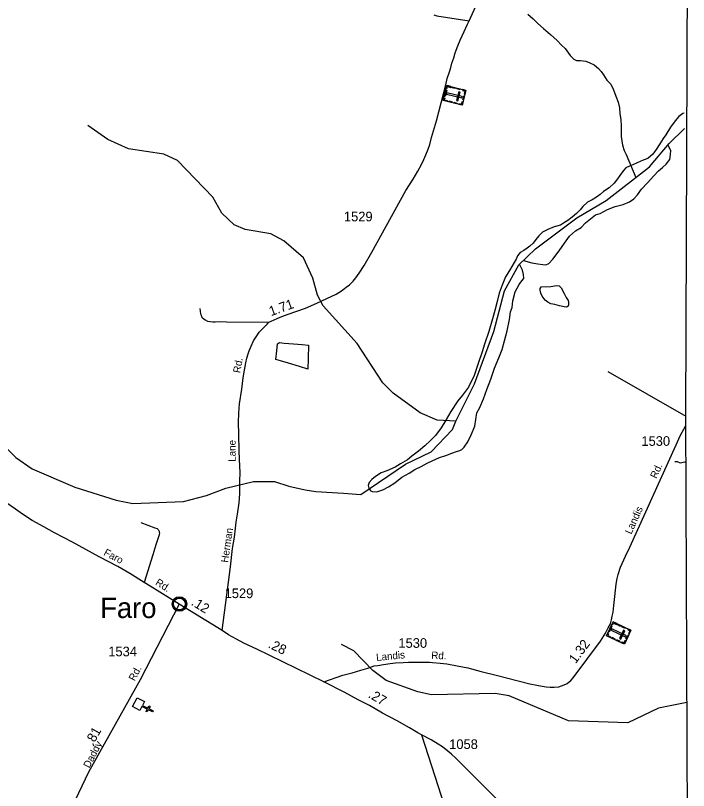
# Model space of a CAD drawing. Extents: x 2206922 to 2357709, y 510027 to 673830.
# Drawn here: x 2341211 to 2349933, y 640967 to 651009 of the extents above; entities that cross this region are included whole.
import ezdxf

# ---------------------------------------------------------------- set-up
doc = ezdxf.new("R2010")
doc.units = 0
for name, color, linetype in [('Exist Boundary Political CountyLine', 7, 'Continuous'), ('Exist Civil Demographics Community CELL', 7, 'Continuous'), ('Exist Civil Demographics Community Label', 7, 'Continuous'), ('Exist Cultural Cemetery CELL', 7, 'Continuous'), ('Exist Cultural Church CELL', 7, 'Continuous'), ('Exist Hydrographic Creek Single Shore', 7, 'Continuous'), ('Exist Hydrographic Misc Water Feature', 7, 'Continuous'), ('Exist Road Non-System Type 51', 7, 'Continuous'), ('Exist Road Secondary Mileage Hundredths English Label', 7, 'Continuous'), ('Exist Road Secondary Type 51 Attributed', 7, 'Continuous'), ('Exist Road Secondary Type 51 Label', 7, 'Continuous'), ('Exist Road Secondary Type 51 Number Label', 7, 'Continuous')]:
    doc.layers.add(name, color=color, linetype=linetype)

msp = doc.modelspace()

# ---------------------------------------------------------------- linework, layer by layer
at = {"layer": 'Exist Boundary Political CountyLine'}
msp.add_lwpolyline([(2349433, 613927), (2349306, 628042), (2349930, 638442), (2349896, 645816), (2349933, 654977)], dxfattribs=at)
at = {"layer": 'Exist Civil Demographics Community CELL'}
msp.add_lwpolyline([(2343257, 643396), (2343258, 643402), (2343260, 643408), (2343263, 643416), (2343266, 643421), (2343269, 643427), (2343273, 643432), (2343277, 643437), (2343282, 643441), (2343287, 643446), (2343293, 643449), (2343298, 643452), (2343303, 643455), (2343308, 643457), (2343314, 643459), (2343318, 643460), (2343323, 643461), (2343327, 643461), (2343333, 643462), (2343338, 643462), (2343344, 643461), (2343348, 643461), (2343353, 643460), (2343358, 643458), (2343363, 643456), (2343370, 643453), (2343376, 643450), (2343381, 643446), (2343387, 643442), (2343390, 643439), (2343394, 643435), (2343398, 643430), (2343401, 643426), (2343404, 643421), (2343407, 643415), (2343409, 643410), (2343410, 643405), (2343411, 643401), (2343413, 643395), (2343413, 643390), (2343413, 643384), (2343413, 643378), (2343413, 643373), (2343412, 643367), (2343410, 643361), (2343408, 643355), (2343406, 643350), (2343403, 643344), (2343399, 643339), (2343396, 643334), (2343392, 643329), (2343387, 643324), (2343382, 643320), (2343377, 643317), (2343372, 643314), (2343365, 643311), (2343358, 643308), (2343352, 643307), (2343346, 643305), (2343341, 643305), (2343337, 643305), (2343331, 643305), (2343327, 643305), (2343321, 643306), (2343315, 643307), (2343311, 643308), (2343306, 643310), (2343301, 643312), (2343297, 643315), (2343290, 643319), (2343285, 643323), (2343280, 643327), (2343275, 643332), (2343272, 643336), (2343269, 643340), (2343265, 643348), (2343263, 643351), (2343262, 643355), (2343259, 643363), (2343257, 643370), (2343257, 643375), (2343256, 643382), (2343256, 643386), (2343257, 643393)], close=True, dxfattribs=at)
for radius in [94.3, 76.7]:
    msp.add_circle((2343335, 643384), radius, dxfattribs=at)
at = {"layer": 'Exist Cultural Cemetery CELL'}
for points in [[(2347049, 650039), (2347000, 649846), (2346754, 649908), (2346802, 650101)], [(2346794, 650069), (2346806, 650066), (2346811, 650088), (2346850, 650078), (2346853, 650089), (2346803, 650101)], [(2346799, 650043), (2346779, 649960), (2346768, 649963), (2346788, 650046)], [(2346994, 649940), (2346999, 649958), (2346802, 650008), (2346798, 649990)], [(2346870, 650084), (2346912, 650073), (2346909, 650062), (2346867, 650073)], [(2346973, 650016), (2346955, 650020), (2346926, 649906), (2346944, 649902)], [(2346935, 650068), (2346977, 650057), (2346975, 650046), (2346933, 650057)], [(2347007, 650049), (2347005, 650038), (2347036, 650030), (2347026, 649991), (2347037, 649988), (2347049, 650039)], [(2346762, 649940), (2346773, 649938), (2346767, 649916), (2346807, 649906), (2346804, 649896), (2346754, 649908)], [(2346826, 649902), (2346868, 649891), (2346866, 649880), (2346824, 649890)], [(2346890, 649885), (2346932, 649875), (2346930, 649864), (2346888, 649874)], [(2346958, 649856), (2346961, 649867), (2346992, 649859), (2347002, 649899), (2347013, 649896), (2347000, 649846)], [(2347031, 649967), (2347018, 649917), (2347007, 649919), (2347020, 649970)], [(2349186, 643044), (2349101, 642864), (2348871, 642972), (2348955, 643152)], [(2348941, 643095), (2348905, 643019), (2348895, 643023), (2348931, 643100)], [(2349113, 642958), (2349121, 642975), (2348937, 643061), (2348929, 643044)], [(2348941, 643122), (2348952, 643117), (2348961, 643137), (2348998, 643120), (2349002, 643130), (2348955, 643152)], [(2349019, 643123), (2349058, 643104), (2349053, 643094), (2349014, 643112)], [(2349079, 643094), (2349119, 643076), (2349114, 643065), (2349075, 643084)], [(2349146, 643062), (2349142, 643052), (2349171, 643038), (2349154, 643002), (2349164, 642997), (2349186, 643044)], [(2348885, 643002), (2348895, 642997), (2348886, 642977), (2348922, 642960), (2348917, 642950), (2348871, 642972)], [(2349107, 643036), (2349090, 643044), (2349040, 642937), (2349057, 642929)], [(2349154, 642977), (2349132, 642930), (2349122, 642935), (2349144, 642982)], [(2348941, 642952), (2348980, 642933), (2348975, 642923), (2348936, 642941)], [(2349000, 642924), (2349040, 642905), (2349035, 642895), (2348996, 642913)], [(2349062, 642882), (2349067, 642892), (2349096, 642879), (2349113, 642915), (2349123, 642911), (2349101, 642864)]]:
    msp.add_lwpolyline(points, close=True, dxfattribs=at)
at = {"layer": 'Exist Cultural Church CELL'}
msp.add_lwpolyline([(2342884, 642121), (2342857, 642070), (2342925, 642035), (2342940, 642064), (2342954, 642056), (2342939, 642028), (2342993, 642000), (2342985, 641986), (2342932, 642014), (2342917, 641985), (2342903, 641993), (2342918, 642021), (2342850, 642056), (2342823, 642005), (2342729, 642054), (2342789, 642170)], close=True, dxfattribs=at)
at = {"layer": 'Exist Hydrographic Creek Single Shore'}
for points in [[(2346916, 645752), (2347161, 646238), (2347411, 646915), (2347546, 647442), (2347734, 647778), (2347948, 647987), (2348484, 648386), (2348865, 648614), (2349426, 649047), (2349681, 649350), (2349879, 649543)], [(2340888, 645603), (2341217, 645282), (2341426, 645136), (2341979, 644899), (2342514, 644731), (2342731, 644684), (2343389, 644710), (2343688, 644788), (2343937, 644884), (2344294, 644970), (2344569, 644971), (2344753, 644910), (2344964, 644865), (2345101, 644842), (2345463, 644819), (2345687, 644804), (2346265, 645194), (2346597, 645356), (2346876, 645643), (2346916, 645752)], [(2349913, 642106), (2349544, 642036), (2349146, 641846), (2348379, 641870), (2347610, 642194), (2347425, 642226), (2346601, 642209), (2346426, 642247), (2346016, 642392), (2345840, 642522), (2345594, 642778), (2345435, 642860)]]:
    msp.add_lwpolyline(points, dxfattribs=at)
at = {"layer": 'Exist Hydrographic Misc Water Feature'}
for points in [[(2347850, 651026), (2347921, 650965), (2347978, 650904), (2348054, 650839), (2348145, 650764), (2348230, 650687), (2348287, 650623), (2348335, 650580), (2348400, 650491), (2348445, 650441), (2348481, 650426), (2348533, 650424), (2348603, 650416), (2348656, 650396), (2348708, 650371), (2348767, 650321), (2348801, 650282), (2348831, 650240), (2348876, 650173), (2348927, 650117), (2348962, 650046), (2348991, 649964), (2349019, 649887), (2349039, 649813), (2349043, 649735), (2349056, 649663), (2349061, 649577), (2349058, 649509), (2349061, 649439), (2349076, 649328), (2349097, 649260), (2349124, 649206), (2349250, 648911)], [(2349878, 649744), (2349859, 649737), (2349808, 649702), (2349758, 649642), (2349699, 649563), (2349638, 649464), (2349605, 649414), (2349562, 649348), (2349513, 649273), (2349469, 649212), (2349404, 649155), (2349344, 649135), (2349269, 649100), (2349213, 649073), (2349189, 649065)], [(2346916, 645752), (2346676, 645766), (2346457, 645862), (2346104, 646117), (2345970, 646249), (2345638, 646761), (2345200, 647245), (2345123, 647386), (2345062, 647604), (2344942, 647868), (2344690, 648091), (2344522, 648179), (2344188, 648235), (2344046, 648298), (2343886, 648446), (2343767, 648654), (2343311, 649131), (2343135, 649213), (2342676, 649283), (2342408, 649403), (2342148, 649583)], [(2347793, 647835), (2347901, 647806), (2347979, 647791), (2348045, 647782), (2348085, 647778), (2348123, 647797), (2348174, 647853), (2348257, 647960), (2348326, 648057), (2348389, 648150), (2348467, 648217), (2348541, 648262), (2348598, 648322), (2348664, 648375), (2348729, 648424), (2348789, 648443), (2348884, 648496), (2348984, 648535), (2349085, 648562), (2349167, 648595), (2349225, 648632), (2349272, 648686), (2349325, 648759), (2349402, 648842), (2349483, 648933), (2349544, 648997), (2349597, 649040), (2349645, 649084), (2349690, 649143), (2349701, 649209), (2349703, 649261), (2349663, 649332)], [(2349189, 649065), (2349166, 649057), (2349120, 649034), (2349092, 649002), (2349043, 648937), (2349011, 648891), (2348970, 648835), (2348903, 648774), (2348829, 648729), (2348788, 648688), (2348739, 648656), (2348685, 648621), (2348625, 648589), (2348562, 648532), (2348529, 648491), (2348479, 648445), (2348426, 648394), (2348368, 648351), (2348326, 648327), (2348275, 648294), (2348193, 648271), (2348108, 648238), (2348040, 648200), (2347994, 648155), (2347953, 648107), (2347920, 648058), (2347878, 648020), (2347842, 647993), (2347797, 647965), (2347751, 647940), (2347716, 647894), (2347699, 647850), (2347675, 647808), (2347614, 647703), (2347563, 647622), (2347517, 647514), (2347480, 647411), (2347455, 647305), (2347423, 647185), (2347394, 647078), (2347344, 646914), (2347290, 646751), (2347259, 646653), (2347207, 646502), (2347153, 646344), (2347083, 646195), (2347002, 646088), (2346943, 646016), (2346853, 645877), (2346792, 645776), (2346786, 645764)], [(2345809, 644854), (2345832, 644841), (2345895, 644836), (2345971, 644864), (2346045, 644903), (2346126, 644954), (2346217, 645025), (2346314, 645078), (2346388, 645125), (2346469, 645166), (2346547, 645207), (2346610, 645238), (2346704, 645283), (2346789, 645310), (2346865, 645339), (2346927, 645358), (2346969, 645372), (2346995, 645386), (2347026, 645415), (2347071, 645483), (2347118, 645574), (2347163, 645690), (2347178, 645774), (2347190, 645859), (2347228, 645931), (2347277, 646040), (2347321, 646164), (2347371, 646295), (2347420, 646439), (2347474, 646574), (2347517, 646680), (2347547, 646793), (2347584, 646921), (2347614, 647071), (2347625, 647169), (2347646, 647227), (2347655, 647311), (2347685, 647430), (2347736, 647524), (2347774, 647571), (2347799, 647601), (2347795, 647653), (2347780, 647711), (2347743, 647786)], [(2348025, 647492), (2348150, 647499), (2348222, 647510), (2348256, 647507), (2348282, 647481), (2348320, 647409), (2348348, 647354), (2348373, 647316), (2348377, 647296), (2348379, 647264), (2348371, 647244), (2348353, 647230), (2348320, 647234), (2348262, 647247), (2348199, 647264), (2348147, 647275), (2348109, 647293), (2348073, 647319), (2348038, 647374), (2348018, 647412), (2348011, 647448), (2348011, 647471), (2348025, 647492)], [(2344584, 646553), (2344598, 646663), (2344607, 646755), (2344631, 646773), (2344693, 646764), (2344815, 646754), (2344925, 646745), (2345007, 646738), (2345005, 646566), (2345001, 646428), (2344892, 646461), (2344750, 646503), (2344644, 646536), (2344584, 646553)], [(2346786, 645764), (2346729, 645665), (2346652, 645566), (2346591, 645501), (2346514, 645432), (2346433, 645365), (2346348, 645298), (2346291, 645252), (2346199, 645201), (2346130, 645158), (2346024, 645111), (2345950, 645082), (2345875, 645037), (2345829, 644997), (2345794, 644958), (2345782, 644920), (2345789, 644886), (2345805, 644858), (2345809, 644854)], [(2349757, 645231), (2349787, 645228), (2349823, 645215), (2349883, 645225), (2349899, 645226)]]:
    msp.add_lwpolyline(points, dxfattribs=at)
at = {"layer": 'Exist Road Non-System Type 51'}
msp.add_line((2348888, 646396), (2349896, 645816), dxfattribs=at)
for points in [[(2343600, 647211), (2343603, 647178), (2343607, 647144), (2343615, 647124), (2343623, 647104), (2343629, 647098), (2343650, 647080), (2343670, 647064), (2343700, 647047), (2343734, 647043), (2343768, 647038), (2343798, 647040), (2343858, 647043), (2343946, 647038), (2344492, 647036)], [(2342834, 644441), (2343017, 644372), (2343047, 644360), (2343057, 644354), (2343059, 644350), (2343061, 644348), (2343063, 644342), (2343067, 644334), (2343071, 644326), (2343073, 644320), (2343073, 644316), (2343075, 644306), (2343071, 644280), (2343056, 644230), (2343029, 644152), (2342989, 644022), (2342879, 643662)]]:
    msp.add_lwpolyline(points, dxfattribs=at)
at = {"layer": 'Exist Road Secondary Type 51 Attributed'}
msp.add_line((2343888, 643041), (2343334, 643382), dxfattribs=at)
for points in [[(2347090, 650938), (2347154, 651082), (2347216, 651209), (2347289, 651360), (2347347, 651494), (2347417, 651625), (2347492, 651774), (2347546, 651909), (2347600, 652059), (2347620, 652106), (2347668, 652224), (2347711, 652316), (2347762, 652427), (2347808, 652535), (2347857, 652640), (2347890, 652728), (2347938, 652869), (2347971, 652973), (2347999, 653124), (2348018, 653234), (2348047, 653440), (2348074, 653582), (2348319, 655084)], [(2346631, 651016), (2346671, 651005), (2347090, 650938)], [(2343888, 643041), (2343996, 643867), (2344025, 644101), (2344048, 644249), (2344071, 644446), (2344089, 644546), (2344109, 644696), (2344117, 644813), (2344119, 644978), (2344122, 645083), (2344113, 645262), (2344110, 645369), (2344105, 645586), (2344100, 645736), (2344104, 645856), (2344115, 645978), (2344142, 646168), (2344163, 646313), (2344179, 646413), (2344196, 646507), (2344210, 646567), (2344225, 646623), (2344238, 646665), (2344266, 646724), (2344297, 646792), (2344338, 646860), (2344367, 646905), (2344405, 646941), (2344450, 646990), (2344472, 647008), (2344492, 647036), (2344524, 647049), (2344561, 647067), (2344603, 647082), (2344663, 647110), (2344743, 647137), (2344967, 647218), (2345115, 647280), (2345246, 647341), (2345365, 647399), (2345437, 647440), (2345474, 647470), (2345498, 647488), (2345539, 647521), (2345585, 647565), (2345620, 647612), (2345666, 647672), (2345728, 647771), (2345828, 647942), (2346271, 648741), (2346363, 648890), (2346426, 648991), (2346472, 649079), (2346502, 649141), (2346529, 649204), (2346558, 649276), (2346579, 649336), (2346604, 649429), (2346667, 649645), (2346786, 650112), (2346807, 650191), (2346834, 650277), (2346851, 650337), (2346865, 650391), (2346890, 650461), (2346909, 650524), (2346944, 650616), (2346975, 650690), (2347026, 650801), (2347070, 650897), (2347090, 650938)], [(2345208, 642375), (2345454, 642460), (2345574, 642493), (2345685, 642528), (2345775, 642552), (2345861, 642581), (2345907, 642589), (2345982, 642600), (2346066, 642613), (2346136, 642620), (2346234, 642625), (2346306, 642630), (2346420, 642631), (2346502, 642632), (2346576, 642631), (2346616, 642624), (2346716, 642619), (2346800, 642608), (2346934, 642581), (2347073, 642557), (2347245, 642511), (2347438, 642462), (2347726, 642387), (2347877, 642351), (2347967, 642332), (2348037, 642319), (2348089, 642310), (2348141, 642308), (2348193, 642307), (2348251, 642311), (2348287, 642322), (2348344, 642347), (2348362, 642355), (2348406, 642393), (2348439, 642428), (2348790, 642904), (2348856, 643008), (2348893, 643077), (2348921, 643127), (2348936, 643179), (2348944, 643227), (2348957, 643279), (2348964, 643364), (2348977, 643482), (2348988, 643564), (2348997, 643642), (2349010, 643716), (2349023, 643768), (2349052, 643862), (2349114, 644003), (2349173, 644120), (2349771, 645444), (2349825, 645563), (2349896, 645698)], [(2343334, 643382), (2342956, 643617), (2342879, 643662), (2342692, 643778), (2342537, 643868), (2342297, 643993), (2341949, 644185), (2341716, 644304), (2341577, 644385), (2341428, 644467), (2341303, 644547), (2341212, 644614), (2341087, 644700)], [(2343334, 643382), (2342825, 642402), (2342157, 641207), (2341896, 640662), (2341758, 640396), (2341712, 640293), (2341681, 640227), (2341650, 640151), (2341611, 640039), (2341555, 639912), (2341389, 639560)], [(2345208, 642375), (2344498, 642720), (2344340, 642800), (2344178, 642874), (2344065, 642931), (2343971, 642986), (2343888, 643041)], [(2346474, 641690), (2346424, 641716), (2346317, 641779), (2346159, 641869), (2345965, 641971), (2345800, 642067), (2345652, 642144), (2345477, 642238), (2345208, 642375)], [(2349695, 638565), (2349495, 638722), (2349268, 638930), (2349236, 638968), (2349186, 639025), (2348689, 639509), (2347913, 640352), (2347491, 640810), (2346918, 641385), (2346862, 641439), (2346812, 641479), (2346743, 641531), (2346688, 641566), (2346599, 641623), (2346474, 641690)], [(2346474, 641690), (2346899, 640362), (2346965, 640146), (2347012, 640005), (2347065, 639848), (2347118, 639679), (2347165, 639545), (2347237, 639313), (2347330, 639031), (2347357, 638905), (2347371, 638843), (2347385, 638735), (2347415, 637920), (2347445, 637224), (2347474, 636503)]]:
    msp.add_lwpolyline(points, dxfattribs=at)

# ---------------------------------------------------------------- texts
at = {"layer": 'Exist Civil Demographics Community Label'}
msp.add_text('Faro', height=265, dxfattribs=at).set_placement((2342309, 643202))
at = {"layer": 'Exist Road Secondary Mileage Hundredths English Label'}
for s, rotation, p in [('1.71', 19.7249, (2344522, 647112)), ('.12', 328.3643, (2343477, 643377)), ('.28', 334.0814, (2344475, 642824)), ('1.32', 53.6517, (2348470, 642603)), ('.27', 329.773, (2345772, 642180)), ('.81', 60.7613, (2342214, 641543))]:
    msp.add_text(s, height=125, rotation=rotation, dxfattribs=at).set_placement(p)
at = {"layer": 'Exist Road Secondary Type 51 Label'}
for s, rotation, p in [('Rd.', 79.7585, (2344122, 646371)), ('Lane', 90.3818, (2344065, 645227)), ('Rd.', 65.7153, (2349517, 645002)), ('Landis', 65.7153, (2349191, 644280)), ('Herman', 81.6615, (2343965, 643915)), ('Faro', 332.4488, (2342345, 644021)), ('Rd.', 328.1391, (2343015, 643639)), ('Landis', 5.5652, (2345889, 642645)), ('Rd.', 357.3083, (2346597, 642674)), ('Rd.', 62.4955, (2342756, 642378)), ('Daddy', 62.4955, (2342168, 641250))]:
    msp.add_text(s, height=95, rotation=rotation, dxfattribs=at).set_placement(p)
at = {"layer": 'Exist Road Secondary Type 51 Number Label'}
for s, p in [('1529', (2345467, 648342)), ('1530', (2349322, 645433)), ('1529', (2343921, 643460)), ('1530', (2346173, 642816)), ('1534', (2342413, 642706)), ('1058', (2346831, 641505))]:
    msp.add_text(s, height=125, dxfattribs=at).set_placement(p)

doc.saveas('drawing.dxf')
